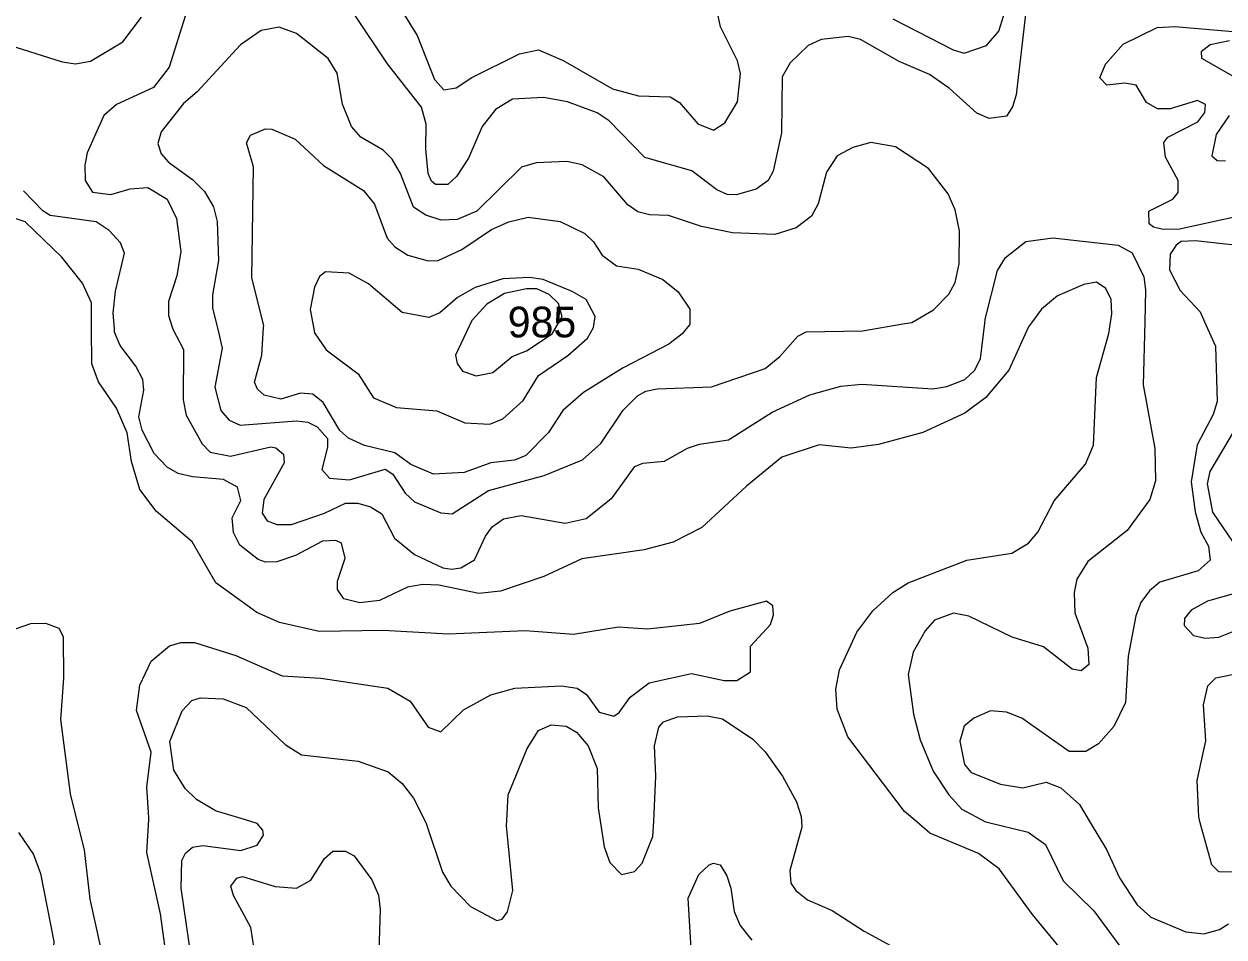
# Model space of a CAD drawing. Extents: x 473.9 to 500, y 7733.1 to 7760.8.
# Drawn here: x 484.875 to 488.002, y 7752.349 to 7754.728 of the extents above; entities that cross this region are included whole.
import ezdxf

# ---------------------------------------------------------------- set-up
doc = ezdxf.new("R2010")
doc.units = 0
doc.header["$LTSCALE"] = 0.032
doc.layers.add('1', color=7, linetype='Continuous', lineweight=25)
doc.layers.add('2', color=7, linetype='Continuous', lineweight=13)
doc.layers.add('21', color=7, linetype='Continuous')

msp = doc.modelspace()

# ---------------------------------------------------------------- linework, layer by layer
at = {"layer": '1'}
for points in [[(485.3182, 7754.8236), (485.2526, 7754.6151), (485.2117, 7754.5628), (485.1152, 7754.5185), (485.0823, 7754.4898), (485.0391, 7754.392), (485.0328, 7754.3598), (485.0337, 7754.3203), (485.0528, 7754.2893), (485.1007, 7754.2834), (485.151, 7754.2983), (485.1976, 7754.3015), (485.2476, 7754.2716), (485.2718, 7754.2213), (485.2837, 7754.1347), (485.2726, 7754.0716), (485.2511, 7754.0047), (485.2508, 7753.9687), (485.2612, 7753.9355), (485.2621, 7753.9328), (485.29, 7753.8796), (485.2894, 7753.7489), (485.2972, 7753.7083), (485.3388, 7753.6342), (485.3601, 7753.6126), (485.4125, 7753.6015), (485.5175, 7753.6264), (485.5306, 7753.6238), (485.5511, 7753.6073), (485.5524, 7753.5843), (485.4993, 7753.4888), (485.4952, 7753.4533), (485.5085, 7753.4332), (485.5334, 7753.4235), (485.5715, 7753.4235), (485.6579, 7753.453), (485.7128, 7753.4797), (485.7444, 7753.4792), (485.7772, 7753.4701), (485.8074, 7753.4514), (485.8397, 7753.3881), (485.8919, 7753.3454), (485.9663, 7753.311), (485.9887, 7753.3071), (486.0133, 7753.3108), (486.0485, 7753.3317), (486.0773, 7753.3936), (486.0948, 7753.4175), (486.1239, 7753.4386), (486.1705, 7753.447), (486.285, 7753.4269), (486.3397, 7753.4394), (486.4081, 7753.4941), (486.4668, 7753.575), (486.4874, 7753.5837), (486.5441, 7753.5891), (486.604, 7753.6231), (486.6346, 7753.6333), (486.7105, 7753.644), (486.8245, 7753.7161), (486.9228, 7753.7619), (487.003, 7753.7843), (487.0582, 7753.7895), (487.2429, 7753.7777), (487.2794, 7753.7835), (487.3267, 7753.8017), (487.3519, 7753.8247), (487.3669, 7753.8556), (487.3782, 7753.9485), (487.3795, 7753.9592), (487.4112, 7754.0854), (487.4325, 7754.1197), (487.4856, 7754.1615), (487.5559, 7754.1707), (487.7261, 7754.1519), (487.7625, 7754.1318), (487.7925, 7754.0689), (487.797, 7754.0356), (487.7951, 7753.9511), (487.7915, 7753.7879)], [(485.979, 7754.3099), (485.9467, 7754.3094), (485.9361, 7754.3184), (485.9277, 7754.3386), (485.9214, 7754.4016), (485.9228, 7754.4665), (485.9101, 7754.5116), (485.822, 7754.6244), (485.7356, 7754.7524)], [(487.4851, 7754.7608), (487.46, 7754.5431), (487.4507, 7754.5122), (487.4347, 7754.4876), (487.3899, 7754.4819), (487.3581, 7754.4958), (487.2857, 7754.5606), (487.2347, 7754.5965), (487.1552, 7754.6302), (487.0549, 7754.6876), (487.0222, 7754.6956), (486.952, 7754.6876), (486.9184, 7754.6723), (486.8709, 7754.6267), (486.8507, 7754.5901), (486.8483, 7754.444), (486.8268, 7754.3447), (486.814, 7754.32), (486.7824, 7754.2978), (486.7308, 7754.2825), (486.707, 7754.2835), (486.6804, 7754.2954), (486.6151, 7754.3453), (486.4926, 7754.3797), (486.3999, 7754.4752), (486.368, 7754.4965), (486.2911, 7754.5252), (486.2281, 7754.5365), (486.1477, 7754.5319), (486.103, 7754.5049), (486.0688, 7754.4607), (486.0332, 7754.3785), (486.0017, 7754.3309), (485.979, 7754.3099)], [(488.0288, 7754.2244), (487.8857, 7754.1931), (487.8435, 7754.1924), (487.8184, 7754.1982), (487.8065, 7754.2073), (487.8062, 7754.2405), (487.8685, 7754.2711), (487.8827, 7754.2886), (487.8821, 7754.3203), (487.849, 7754.381), (487.8451, 7754.4193), (487.8551, 7754.4331), (487.9337, 7754.473), (487.9522, 7754.4977), (487.9536, 7754.5178), (487.9324, 7754.5282), (487.8618, 7754.5065), (487.8285, 7754.5068), (487.7996, 7754.523), (487.7731, 7754.5681), (487.743, 7754.5741), (487.6967, 7754.5689), (487.6782, 7754.5876), (487.6928, 7754.6232), (487.7388, 7754.6751), (487.8275, 7754.7191), (487.8734, 7754.7214), (488.1452, 7754.6981)], [(487.7915, 7753.7879), (487.822, 7753.6217), (487.8236, 7753.5378), (487.8083, 7753.4889), (487.7498, 7753.4081), (487.6468, 7753.3272), (487.6182, 7753.281), (487.6114, 7753.247), (487.6129, 7753.1938), (487.647, 7753.1016), (487.6499, 7753.0592), (487.6297, 7753.0429), (487.6059, 7753.0472), (487.5311, 7753.1047), (487.4502, 7753.1298), (487.3368, 7753.1846), (487.2973, 7753.1929), (487.2476, 7753.1746), (487.2234, 7753.1468), (487.1914, 7753.0908), (487.1788, 7753.0329), (487.1926, 7752.9292), (487.21, 7752.8623), (487.244, 7752.7813), (487.2851, 7752.7196), (487.3186, 7752.6818), (487.3804, 7752.6493), (487.3848, 7752.6482), (487.4911, 7752.6217), (487.5367, 7752.5896), (487.5829, 7752.4957), (487.6624, 7752.4168), (487.7421, 7752.3088)], [(485.4742, 7752.3182), (485.4659, 7752.3741), (485.4202, 7752.4569), (485.4132, 7752.4818), (485.4293, 7752.5022), (485.4443, 7752.507), (485.5289, 7752.4804), (485.5848, 7752.4759), (485.6224, 7752.4973), (485.6573, 7752.5538), (485.6792, 7752.5728), (485.7122, 7752.573), (485.7348, 7752.5602), (485.7814, 7752.4983), (485.7988, 7752.458), (485.8031, 7752.4208), (485.7993, 7752.3122)], [(486.6191, 7752.2154), (486.6051, 7752.4498), (486.6333, 7752.5115), (486.6601, 7752.5371), (486.6712, 7752.5409), (486.6886, 7752.537), (486.7065, 7752.5085), (486.717, 7752.4764), (486.7252, 7752.4153), (486.7413, 7752.3792), (486.7715, 7752.3404)]]:
    msp.add_lwpolyline(points, dxfattribs=at)
at = {"layer": '2'}
for points in [[(484.8203, 7754.6778), (484.9736, 7754.6295), (485.009, 7754.6241), (485.0479, 7754.6312), (485.1323, 7754.6817), (485.181, 7754.7453)], [(485.859, 7754.7623), (485.8991, 7754.6976), (485.9441, 7754.5833), (485.9687, 7754.5567), (486.0012, 7754.562), (486.0419, 7754.5888), (486.1657, 7754.6506), (486.215, 7754.6603), (486.28, 7754.633), (486.408, 7754.5588), (486.4756, 7754.5404), (486.5586, 7754.5378), (486.583, 7754.5236), (486.6307, 7754.4679), (486.6718, 7754.4516), (486.701, 7754.4707), (486.7339, 7754.5248), (486.7421, 7754.5986), (486.7341, 7754.6322), (486.6893, 7754.7207), (486.6804, 7754.7661)], [(487.1386, 7754.7417), (487.2956, 7754.6606), (487.3246, 7754.6523), (487.3827, 7754.6721), (487.4147, 7754.7096), (487.4326, 7754.7645)], [(488.0165, 7754.6844), (487.9662, 7754.674), (487.9427, 7754.655), (487.9431, 7754.639), (488.0546, 7754.5753)], [(488.015, 7754.4898), (487.981, 7754.4403), (487.9702, 7754.3847), (487.9836, 7754.3719), (488.0059, 7754.3715)], [(485.1252, 7753.8899), (485.1108, 7753.9252), (485.1101, 7753.9346), (485.1069, 7753.9745), (485.1131, 7754.0314), (485.1365, 7754.1311), (485.1259, 7754.1577), (485.0964, 7754.1899), (485.0625, 7754.2123), (484.9431, 7754.2289), (484.9237, 7754.2412), (484.8731, 7754.2931)], [(485.2002, 7752.6602), (485.1945, 7752.739), (485.2058, 7752.8307), (485.1681, 7752.9389), (485.1764, 7753.0048), (485.2058, 7753.0675), (485.2537, 7753.108), (485.283, 7753.1166), (485.3193, 7753.1167), (485.4266, 7753.0826), (485.5472, 7753.0296), (485.6479, 7753.0233), (485.8227, 7752.9977), (485.8806, 7752.9634), (485.9281, 7752.8955), (485.9608, 7752.8834), (486.02, 7752.9408), (486.0913, 7752.9797), (486.1539, 7752.9974), (486.275, 7753.0032), (486.3164, 7752.9969), (486.3402, 7752.9807), (486.3735, 7752.9346), (486.412, 7752.9245), (486.4253, 7752.9336), (486.4544, 7752.9735), (486.5042, 7753.0109), (486.6143, 7753.0353), (486.6992, 7753.0176), (486.7323, 7753.0174), (486.7678, 7753.0396), (486.7681, 7753.1064), (486.8198, 7753.1632), (486.8282, 7753.1881), (486.8261, 7753.2116), (486.8095, 7753.2243), (486.714, 7753.1977), (486.6352, 7753.1661), (486.4991, 7753.1514), (486.4241, 7753.156), (486.3068, 7753.1368), (486.1807, 7753.1464), (485.981, 7753.1383), (485.8108, 7753.1472), (485.6437, 7753.1448), (485.5403, 7753.1681), (485.481, 7753.1948), (485.3743, 7753.272), (485.3126, 7753.3786), (485.219, 7753.4588), (485.1765, 7753.5152), (485.1545, 7753.5875), (485.1432, 7753.6625), (485.1156, 7753.7268), (485.0691, 7753.7953), (485.0511, 7753.8421), (485.0508, 7753.9343), (485.0506, 7754.0013), (485.0268, 7754.0528), (484.9729, 7754.1205), (484.8777, 7754.2124), (484.7986, 7754.2389)], [(488.1007, 7754.144), (487.9276, 7754.1626), (487.8906, 7754.1608), (487.8771, 7754.1518), (487.8612, 7754.1281), (487.8602, 7754.0875), (487.8873, 7754.0334), (487.9394, 7753.9776), (487.9511, 7753.952), (487.9801, 7753.8886), (487.9843, 7753.744), (487.9736, 7753.7102), (487.9321, 7753.6314), (487.9161, 7753.535), (487.9264, 7753.4569), (487.9412, 7753.4037), (487.9611, 7753.3673), (487.9662, 7753.3306), (487.9343, 7753.3034), (487.8349, 7753.2733), (487.8079, 7753.2512), (487.7852, 7753.2202), (487.772, 7753.186), (487.7519, 7753.0809), (487.7447, 7752.9598), (487.7151, 7752.8978), (487.6747, 7752.8522), (487.6417, 7752.8327), (487.5985, 7752.8325), (487.4746, 7752.9189), (487.4346, 7752.935), (487.3932, 7752.9381), (487.3495, 7752.9188), (487.3249, 7752.8987), (487.3135, 7752.859), (487.3258, 7752.798), (487.3433, 7752.7779), (487.419, 7752.7474), (487.4774, 7752.738), (487.5383, 7752.7525), (487.5768, 7752.7372), (487.6249, 7752.6939), (487.6531, 7752.6474), (487.6957, 7752.5771), (487.7292, 7752.5034), (487.7754, 7752.4325), (487.8113, 7752.4008), (487.9024, 7752.3625), (487.9496, 7752.3575), (487.9898, 7752.3685), (488.0137, 7752.383)], [(487.5973, 7752.293), (487.5029, 7752.4077), (487.4156, 7752.5268), (487.3622, 7752.5666), (487.2355, 7752.6194), (487.201, 7752.6488), (487.1695, 7752.6756), (487.0215, 7752.8709), (486.9933, 7752.9427), (486.9899, 7752.9948), (486.9998, 7753.0451), (487.0454, 7753.1431), (487.0864, 7753.1986), (487.1387, 7753.2467), (487.1788, 7753.2716), (487.3312, 7753.3312), (487.4488, 7753.3494), (487.4922, 7753.3755), (487.5168, 7753.4041), (487.5592, 7753.4855), (487.6413, 7753.581), (487.662, 7753.6304), (487.6693, 7753.8072), (487.7016, 7753.9214), (487.706, 7753.9505), (487.7094, 7753.9729), (487.7076, 7754.0104), (487.6937, 7754.0384), (487.6698, 7754.0548), (487.6365, 7754.049), (487.5678, 7754.0195), (487.5265, 7753.9845), (487.5002, 7753.9493), (487.4925, 7753.939), (487.4413, 7753.8261), (487.3814, 7753.7551), (487.3267, 7753.7141), (487.217, 7753.6639), (487.1014, 7753.6323), (487.0303, 7753.6223), (486.9472, 7753.6313), (486.8494, 7753.5992), (486.7573, 7753.5237), (486.6414, 7753.4161), (486.5661, 7753.3774), (486.4904, 7753.3575), (486.3282, 7753.3344), (486.229, 7753.2883), (486.1165, 7753.2501), (486.0602, 7753.2437), (485.9556, 7753.266), (485.9143, 7753.2677), (485.8741, 7753.2601), (485.8013, 7753.2257), (485.7497, 7753.2199), (485.7084, 7753.2302), (485.6915, 7753.2545), (485.6916, 7753.276), (485.7114, 7753.3361), (485.7016, 7753.3751), (485.6874, 7753.3825), (485.6527, 7753.3803), (485.5823, 7753.3433), (485.5332, 7753.3262), (485.5038, 7753.3257), (485.485, 7753.3324), (485.4373, 7753.3702), (485.4202, 7753.4031), (485.4169, 7753.4412), (485.4397, 7753.4865), (485.431, 7753.521), (485.3943, 7753.5409), (485.3134, 7753.5476), (485.2764, 7753.5567), (485.2477, 7753.5729), (485.2135, 7753.6091), (485.1829, 7753.6699), (485.1737, 7753.704), (485.1872, 7753.7735), (485.1843, 7753.8013), (485.1659, 7753.8367), (485.1252, 7753.8899)], [(488.0257, 7753.6646), (487.9648, 7753.5622), (487.9579, 7753.5301), (487.9721, 7753.4558), (488.0663, 7753.3168)], [(488.0389, 7753.2464), (487.9592, 7753.2236), (487.9166, 7753.2004), (487.8993, 7753.1791), (487.8984, 7753.161), (487.9224, 7753.1343), (487.9528, 7753.1279), (487.9887, 7753.1299), (488.0579, 7753.1582)], [(484.8353, 7753.1458), (484.8926, 7753.1654), (484.9306, 7753.1666), (484.9652, 7753.1535), (484.9763, 7753.1321), (484.9773, 7753.0236), (484.9693, 7752.9159), (484.9951, 7752.7219), (485.0115, 7752.6555), (485.0311, 7752.5761), (485.0464, 7752.4472), (485.0737, 7752.3214)], [(488.0389, 7752.5175), (487.9883, 7752.5184), (487.9697, 7752.5366), (487.9401, 7752.6465), (487.936, 7752.6618), (487.9322, 7752.7569), (487.9547, 7752.8601), (487.9484, 7752.954), (487.9596, 7753.0031), (487.9805, 7753.0242), (488.0445, 7753.037)], [(485.3183, 7752.2432), (485.2839, 7752.4763), (485.2863, 7752.5481), (485.2951, 7752.5674), (485.3134, 7752.5826), (485.341, 7752.5874), (485.4395, 7752.5746), (485.4819, 7752.5883), (485.4991, 7752.6143), (485.4967, 7752.6276), (485.4819, 7752.6451), (485.4522, 7752.6541), (485.3735, 7752.6781), (485.324, 7752.7068), (485.2945, 7752.736), (485.265, 7752.7836), (485.2549, 7752.8585), (485.2871, 7752.9379), (485.3122, 7752.9656), (485.3344, 7752.9719), (485.3939, 7752.9693), (485.4538, 7752.9466), (485.5551, 7752.8501), (485.5976, 7752.8235), (485.745, 7752.8068), (485.824, 7752.7797), (485.8602, 7752.7491), (485.8899, 7752.7106), (485.9188, 7752.6527), (485.9228, 7752.6447), (485.9654, 7752.5182), (485.9869, 7752.4811), (486.0385, 7752.4288), (486.1072, 7752.3915), (486.1204, 7752.395), (486.1343, 7752.4146), (486.1489, 7752.47), (486.132, 7752.6388), (486.1328, 7752.6521), (486.1367, 7752.7197), (486.1854, 7752.8398), (486.2156, 7752.8874), (486.2483, 7752.902), (486.2874, 7752.8981), (486.3144, 7752.8826), (486.3445, 7752.8474), (486.3683, 7752.7877), (486.3712, 7752.6859), (486.3765, 7752.6513), (486.3869, 7752.5835), (486.4013, 7752.5434), (486.432, 7752.5119), (486.4658, 7752.5199), (486.4859, 7752.541), (486.5137, 7752.6104), (486.5156, 7752.6509), (486.5212, 7752.7679), (486.518, 7752.8467), (486.5291, 7752.8961), (486.541, 7752.9098), (486.5773, 7752.9222), (486.655, 7752.9252), (486.6947, 7752.9172), (486.774, 7752.8647), (486.8061, 7752.8316), (486.8509, 7752.7678), (486.8876, 7752.701), (486.9003, 7752.6633), (486.9007, 7752.6497)], [(485.2514, 7752.2571), (485.2305, 7752.4089), (485.1945, 7752.5691), (485.1999, 7752.6549), (485.2002, 7752.6602)], [(486.9007, 7752.6497), (486.9012, 7752.6355), (486.87, 7752.5219), (486.873, 7752.4892), (486.8858, 7752.4697), (486.9161, 7752.4456), (486.9805, 7752.4182), (487.0643, 7752.3643), (487.2396, 7752.2688)], [(484.8605, 7752.6216), (484.8994, 7752.5642), (484.9179, 7752.5145), (484.9524, 7752.3375), (484.9308, 7752.0295), (484.9116, 7751.9696), (484.8767, 7751.9108), (484.8438, 7751.8336)]]:
    msp.add_lwpolyline(points, dxfattribs=at)
for points in [[(486.8061, 7753.8303), (486.8443, 7753.8612), (486.8908, 7753.9142), (486.9129, 7753.9259), (487.0593, 7753.9288), (487.1702, 7753.9473), (487.1879, 7753.9502), (487.2444, 7753.9827), (487.285, 7754.0238), (487.3016, 7754.0544), (487.3114, 7754.1026), (487.3122, 7754.1889), (487.3012, 7754.2441), (487.2829, 7754.2853), (487.2318, 7754.3517), (487.1456, 7754.4076), (487.0813, 7754.4192), (487.0344, 7754.406), (486.9941, 7754.3841), (486.9663, 7754.3421), (486.9438, 7754.2592), (486.9269, 7754.2272), (486.8867, 7754.1968), (486.8314, 7754.1796), (486.7208, 7754.1834), (486.6402, 7754.2001), (486.5538, 7754.2292), (486.505, 7754.231), (486.4739, 7754.2388), (486.4484, 7754.2564), (486.3855, 7754.3301), (486.3295, 7754.361), (486.289, 7754.3692), (486.2097, 7754.366), (486.171, 7754.3549), (486.0548, 7754.2399), (486.0031, 7754.2188), (485.962, 7754.2167), (485.9219, 7754.2298), (485.8896, 7754.2503), (485.856, 7754.338), (485.8342, 7754.3759), (485.8106, 7754.3993), (485.7527, 7754.4329), (485.7284, 7754.4604), (485.7045, 7754.5186), (485.6907, 7754.5995), (485.6676, 7754.6378), (485.5851, 7754.7029), (485.5391, 7754.7199), (485.493, 7754.7106), (485.4385, 7754.6736), (485.3255, 7754.551), (485.2902, 7754.5204), (485.232, 7754.4467), (485.2235, 7754.4162), (485.2317, 7754.3899), (485.2508, 7754.3678), (485.3139, 7754.3231), (485.3452, 7754.2918), (485.3681, 7754.2511), (485.3781, 7754.2136), (485.381, 7754.1114), (485.3659, 7754.0223), (485.3658, 7753.9873), (485.3784, 7753.9363), (485.3914, 7753.8834), (485.3721, 7753.7815), (485.3873, 7753.721), (485.4088, 7753.6959), (485.4382, 7753.6827), (485.5847, 7753.694), (485.6141, 7753.6906), (485.6383, 7753.6786), (485.6655, 7753.6475), (485.6656, 7753.6255), (485.6504, 7753.5673), (485.671, 7753.5448), (485.7225, 7753.5402), (485.8155, 7753.5683), (485.8357, 7753.5549), (485.8683, 7753.505), (485.8925, 7753.4826), (485.9609, 7753.4543), (485.9903, 7753.4513), (486.0848, 7753.5122), (486.2305, 7753.5513), (486.3304, 7753.592), (486.3776, 7753.6345), (486.4359, 7753.7213), (486.4737, 7753.7589), (486.4955, 7753.7712), (486.5242, 7753.7774), (486.6658, 7753.7824)], [(485.5001, 7753.7606), (485.4828, 7753.7765), (485.4751, 7753.7949), (485.4942, 7753.8646), (485.4989, 7753.937), (485.4993, 7753.9424), (485.468, 7754.0663), (485.4725, 7754.3558), (485.4541, 7754.4185), (485.465, 7754.4385), (485.5041, 7754.4548), (485.5208, 7754.4536), (485.5809, 7754.4276), (485.6549, 7754.3588), (485.7589, 7754.2945), (485.7878, 7754.2581), (485.8207, 7754.1698), (485.8406, 7754.1469), (485.8746, 7754.1259), (485.9277, 7754.1104), (485.9542, 7754.1116), (486.0155, 7754.1399), (486.093, 7754.1926), (486.1379, 7754.2125), (486.1888, 7754.2246), (486.2718, 7754.2133), (486.3362, 7754.1819), (486.3584, 7754.1606), (486.3813, 7754.1255), (486.4188, 7754.0981), (486.475, 7754.0893), (486.5398, 7754.0623), (486.579, 7754.0299), (486.6095, 7753.9847), (486.6097, 7753.9445), (486.6091, 7753.9438), (486.5898, 7753.9203), (486.5551, 7753.8934), (486.4359, 7753.8322), (486.3323, 7753.7677), (486.2791, 7753.7212), (486.2417, 7753.6637), (486.1823, 7753.604), (486.1529, 7753.5911), (486.0912, 7753.5843), (486.0215, 7753.5592), (485.9417, 7753.5546), (485.8828, 7753.5798), (485.841, 7753.6109), (485.7617, 7753.6297), (485.7205, 7753.6488), (485.6972, 7753.6683), (485.6543, 7753.7414), (485.627, 7753.763), (485.5953, 7753.7663), (485.5439, 7753.7503)], [(486.0888, 7753.6854), (486.1221, 7753.6987), (486.1752, 7753.7472), (486.2152, 7753.8124), (486.2918, 7753.8642), (486.3429, 7753.9092), (486.3586, 7753.9368), (486.3594, 7753.9423), (486.3628, 7753.9657), (486.3393, 7754.0099), (486.3032, 7754.0312), (486.2273, 7754.0619), (486.192, 7754.067), (486.1223, 7754.0637), (486.0504, 7754.0415), (486.0045, 7754.0151), (485.9581, 7753.9749), (485.9298, 7753.963), (485.86, 7753.9759), (485.7723, 7754.0507), (485.7221, 7754.0786), (485.6604, 7754.0818), (485.645, 7754.0696), (485.6313, 7754.0426), (485.6207, 7753.9841), (485.629, 7753.9378), (485.6315, 7753.9236), (485.6619, 7753.8785), (485.7453, 7753.816), (485.7858, 7753.7536), (485.8456, 7753.7288), (485.9502, 7753.7196), (486.0232, 7753.6889)], [(486.1844, 7753.8762), (486.2507, 7753.9204), (486.2635, 7753.9417), (486.2773, 7753.9647), (486.2672, 7753.9999), (486.2434, 7754.0232), (486.2107, 7754.0376), (486.1845, 7754.038), (486.1266, 7754.0259), (486.081, 7753.9983), (486.0416, 7753.9554), (486.0345, 7753.9403), (485.9987, 7753.8647), (486.0037, 7753.843), (486.0174, 7753.823), (486.0526, 7753.8113), (486.0961, 7753.8198), (486.1465, 7753.8611)]]:
    msp.add_lwpolyline(points, close=True, dxfattribs=at)

# ---------------------------------------------------------------- texts
at = {"layer": '21'}
msp.add_text('985', height=0.08, dxfattribs=at).set_placement((486.1352, 7753.9114))

doc.saveas('drawing.dxf')
